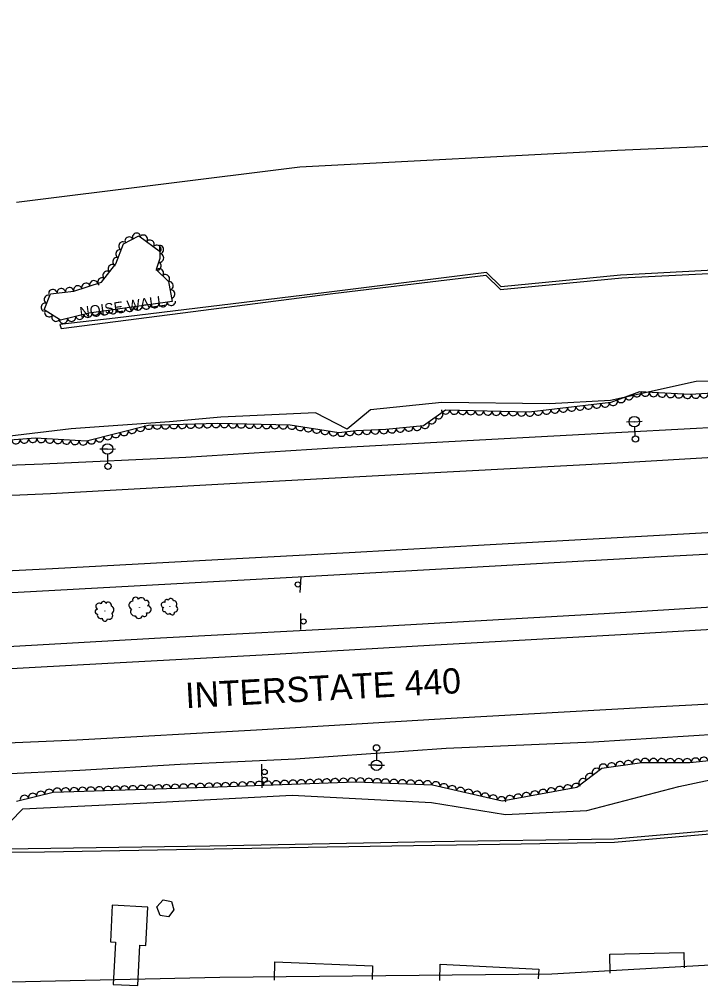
# Model space of a CAD drawing. Extents: x 1722896 to 1754269, y 648279 to 666297.
# Drawn here: x 1733617.5 to 1733941.2, y 649730.4 to 650189.6 of the extents above; entities that cross this region are included whole.
import ezdxf

# ---------------------------------------------------------------- set-up
doc = ezdxf.new("R2010")
doc.units = 0
for name, color, linetype in [('DESIGN - CENTERLINE - Proposed Text', 7, 'Continuous'), ('DESIGN - PUBLIC HEARING - Shapes', 7, 'Continuous'), ('DESIGN - SCRATCH - User 1', 7, 'Continuous'), ('DESIGN - SHEET - Linework', 7, 'Continuous'), ('SURVEY - CENTERLINE - Preliminary', 7, 'Continuous'), ('SURVEY - CENTERLINE - Preliminary Text', 7, 'Continuous'), ('SURVEY - DTM - Breaklines', 7, 'Continuous'), ('SURVEY - VEGETATION - Features with Text', 7, 'Continuous')]:
    doc.layers.add(name, color=color, linetype=linetype)

msp = doc.modelspace()

# ---------------------------------------------------------------- linework, layer by layer
at = {"layer": 'DESIGN - CENTERLINE - Proposed Text'}
msp.add_lwpolyline([(1733673.76, 649730.36), (1733674.76, 649749.67), (1733677.68, 649749.52), (1733678.63, 649767.71), (1733661.7, 649768.59), (1733660.79, 649751.22), (1733663.19, 649751.09), (1733662.14, 649730.96)], close=True, dxfattribs=at)
for points in [[(1733682.8, 649767.89), (1733685.82, 649771.18), (1733689.84, 649770.29), (1733690.99, 649766.47), (1733688.32, 649763.02), (1733684.36, 649763.72), (1733682.8, 649767.89)], [(1733898.26, 649736.31), (1733898.03, 649745.32), (1733933.22, 649746.08), (1733933.37, 649738.82)], [(1733738.76, 649732.94), (1733738.92, 649741.62), (1733785.26, 649739.83), (1733785.09, 649733.33)], [(1733817.23, 649732.75), (1733817.51, 649740.57), (1733864.32, 649738.23), (1733864.04, 649733.68)]]:
    msp.add_lwpolyline(points, dxfattribs=at)
at = {"layer": 'DESIGN - PUBLIC HEARING - Shapes'}
for p, q in [((1733751.28, 649924.71), (1733750.77, 649917.23)), ((1733751.25, 649899.69), (1733751.33, 649907.19)), ((1733732.84, 649824.36), (1733732.8, 649835.56))]:
    msp.add_line(p, q, dxfattribs=at)
for centre in [(1733749.8, 649921.03), (1733752.51, 649903.45), (1733734.04, 649831.93), (1733734.05, 649828.18)]:
    msp.add_circle(centre, 1.25, dxfattribs=at)
at = {"layer": 'DESIGN - SCRATCH - User 1'}
for points in [[(1734277.88, 650129.54), (1734196.4, 650084.53), (1734044.14, 650076.99), (1733947.26, 650070.45), (1733903.14, 650067.97), (1733846.39, 650062.48), (1733839.47, 650069.29), (1733763.37, 650059.77), (1733662.99, 650047.61), (1733636.81, 650044.61), (1733637.38, 650042.71)], [(1733637.38, 650042.71), (1733766.46, 650059.24), (1733839.18, 650067.97), (1733846.13, 650061.15), (1733903.71, 650066.74), (1733983.22, 650070.63), (1734045.19, 650075.66), (1734196.9, 650082.96), (1734278.65, 650128.23)], [(1733446.93, 649792.2), (1733629.48, 649793.9), (1733763.75, 649796.35), (1733855.98, 649797.74), (1733900.19, 649798.55), (1733990.9, 649806.46), (1733998.98, 649807.34), (1733998.66, 649808.57), (1733900.08, 649799.99), (1733813.41, 649798.68), (1733708.07, 649796.67), (1733567.5, 649794.67)]]:
    msp.add_lwpolyline(points, dxfattribs=at)
at = {"layer": 'SURVEY - CENTERLINE - Preliminary'}
for points in [[(1733616.24, 650102.67), (1733750.82, 650119.57), (1733901.63, 650127.49), (1734004.1, 650131.83), (1734099.84, 650139.55), (1734077.61, 650095.37), (1734095.06, 650089.3), (1734108.26, 650094.81), (1734157.6, 650100.39), (1734173.27, 650123.92), (1734225.18, 650129.07), (1734212.49, 650161.95), (1734265.48, 650189.59), (1734286.97, 650099.14), (1734295.33, 650040.48)], [(1733961.95, 650018.16), (1733939.12, 650017.44), (1733898.33, 650008.43), (1733869.43, 650006.86), (1733818.3, 650007.47), (1733784.36, 650004.03), (1733773.34, 649994.89), (1733758.16, 650002.53), (1733713.18, 650000.52), (1733688.82, 649998.34), (1733642.17, 649995.02), (1733611.69, 649991.41)], [(1733607.23, 649802.24), (1733619.14, 649814.38), (1733681.37, 649817.4), (1733747.21, 649820.84), (1733813.29, 649817.46), (1733848.43, 649811.76), (1733887.09, 649813.53), (1733930.81, 649824.98), (1733961.4, 649831.52), (1734013.83, 649832.9), (1734068.15, 649835.67), (1734112.04, 649835.38), (1734150.25, 649843.32), (1734187.09, 649837.06), (1734246.01, 649845.16), (1734296.38, 649846.42)], [(1734348.77, 649765.16), (1734260.31, 649761.33), (1734155.46, 649755.52), (1734115.26, 649752.36), (1734108.91, 649775.12), (1734057.91, 649763.6), (1734057.16, 649747.42), (1733962.43, 649741), (1733870.56, 649735.75), (1733712.81, 649734.17), (1733563.48, 649730.91)]]:
    msp.add_lwpolyline(points, dxfattribs=at)
at = {"layer": 'SURVEY - CENTERLINE - Preliminary Text'}
for points in [[(1734301.81, 649956.07), (1734220.48, 649950.88), (1734131.61, 649945.81), (1734021.54, 649939.36), (1733919.47, 649934.02), (1733832.29, 649929.05), (1733727.11, 649923.18), (1733616.99, 649917.25), (1733531.68, 649913.99), (1733464.56, 649912.26), (1733406.75, 649912.72), (1733342.81, 649914.54), (1733274.96, 649919.59), (1733238.81, 649922.74), (1733185.09, 649929.55), (1733133.9, 649938.69), (1733073.43, 649951.76), (1733022.34, 649964.08), (1732970.97, 649979.26), (1732924.79, 649995.09), (1732879.46, 650012.26), (1732856.98, 650021.29), (1732850.17, 650024.36)], [(1733582.55, 649976.61), (1733628.65, 649978.32), (1733696.6, 649981.58), (1733766.42, 649985.88), (1733836.15, 649989.7), (1733906.78, 649993.59), (1734001.18, 649998.6), (1734077.19, 650003.19), (1734147.49, 650007.34), (1734227.94, 650012.49), (1734291.44, 650015.33)], [(1734306.6, 649930.59), (1734223.76, 649925.97), (1734108.71, 649919.44), (1734005.23, 649913.81), (1733895.38, 649907.1), (1733786.65, 649900.93), (1733684.61, 649895.58), (1733609.37, 649891.26), (1733530.4, 649888.22), (1733442.22, 649887.03), (1733342.17, 649889.65), (1733241.37, 649897), (1733146.01, 649910.52), (1733060.2, 649928.54), (1732976.3, 649951.63), (1732924.93, 649968.37), (1732878.63, 649985.6), (1732846.43, 649998.22), (1732835.13, 650003.3)], [(1734293.02, 650001.21), (1734188.32, 649995.12), (1734098.24, 649990.06), (1734006.21, 649984.89), (1733901.55, 649978.7), (1733802.93, 649973.42), (1733717.54, 649968.78), (1733632.4, 649964.05), (1733569.97, 649961.42)], [(1733592, 649926.51), (1733633.36, 649928.65), (1733711.88, 649932.96), (1733774.27, 649936.26), (1733841.26, 649939.94), (1733918.74, 649944.31), (1733961.58, 649946.66), (1734022.3, 649950.14), (1734086.65, 649953.74), (1734150.61, 649957.3), (1734211.64, 649961.07), (1734298.74, 649966.45)], [(1734316.03, 649884.62), (1734227.04, 649879.8), (1734116.98, 649873.99), (1734008.92, 649867.44), (1733915.96, 649862.48), (1733822.6, 649857.33), (1733730.22, 649851.85), (1733644.88, 649847.07), (1733564.26, 649843.52), (1733479.91, 649841.18), (1733381.77, 649842.06), (1733305.26, 649846.16), (1733233.28, 649851.95), (1733189.33, 649857.53), (1733142.07, 649864.89), (1733082.71, 649876.45), (1733033.05, 649888.27), (1732982.37, 649901.96), (1732935.11, 649916.49), (1732876.61, 649937.35), (1732823.05, 649958.66), (1732808.59, 649965.1)], [(1733584.68, 649879.55), (1733659.52, 649883.6), (1733738.79, 649887.91), (1733815.08, 649892.26), (1733909.01, 649897.53), (1733997.98, 649902.73), (1734119.95, 649909.44), (1734209.32, 649914.93), (1734308.59, 649920.32)], [(1733606.32, 649830.82), (1733646.3, 649832.85), (1733694, 649835.59), (1733748.79, 649838.16), (1733820.25, 649843.15), (1733890.32, 649846.28), (1733950.49, 649850.05), (1734021.45, 649854.25), (1734081.23, 649857.37), (1734167.46, 649862.21), (1734240.08, 649866.06), (1734319.03, 649870.8)]]:
    msp.add_lwpolyline(points, dxfattribs=at)
at = {"layer": 'SURVEY - DTM - Breaklines'}
for p, q in [((1733909.69, 649998.38), (1733905.95, 649998.13)), ((1733909.69, 649998.38), (1733913.43, 649998.63)), ((1733910.13, 649991.64), (1733909.85, 649995.89)), ((1733659.45, 649985.38), (1733655.7, 649985.3)), ((1733659.45, 649985.38), (1733663.2, 649985.46)), ((1733659.59, 649978.63), (1733659.5, 649982.88)), ((1733787.23, 649841.85), (1733787.21, 649837.6)), ((1733787.2, 649835.1), (1733783.45, 649835.11)), ((1733787.2, 649835.1), (1733790.95, 649835.08))]:
    msp.add_line(p, q, dxfattribs=at)
for centre, radius in [((1733909.69, 649998.38), 2.5), ((1733910.23, 649990.15), 1.5), ((1733659.45, 649985.38), 2.5), ((1733659.62, 649977.13), 1.5), ((1733787.23, 649843.35), 1.5), ((1733787.2, 649835.1), 2.5)]:
    msp.add_circle(centre, radius, dxfattribs=at)
at = {"layer": 'SURVEY - VEGETATION - Features with Text'}
for points in [[(1733684.17, 650082.17), (1733684.23, 650075.94), (1733682.47, 650070.75), (1733688.38, 650065.02), (1733690.11, 650055.51), (1733650.65, 650049.93), (1733637.06, 650046.62), (1733629.28, 650051.56), (1733632.38, 650059.2), (1733643.42, 650060.48), (1733656.53, 650064.66), (1733663.37, 650073.37), (1733667.05, 650082.86), (1733674.37, 650086.77), (1733684.67, 650079.06)], [(1733960.62, 650012.66), (1733936.2, 650011.24), (1733912.09, 650012.5), (1733898.57, 650007.48), (1733859.72, 650002.87), (1733819.9, 650003.9), (1733809.49, 649996.42), (1733791.6, 649994.6), (1733777.54, 649994.03), (1733769.25, 649993.15), (1733746.16, 649996.78), (1733711.9, 649997.48), (1733678.84, 649996.63), (1733649.37, 649989.07), (1733625.2, 649990.47), (1733602.68, 649988.77)], [(1733616.2, 649818), (1733633.54, 649822.28), (1733711.78, 649824.83), (1733777.42, 649827.27), (1733813.76, 649825.73), (1733846.88, 649818.15), (1733882.32, 649824.68), (1733894.27, 649833.72), (1733913.31, 649836.45), (1733936.05, 649836.38), (1733954.29, 649838.31)]]:
    msp.add_lwpolyline(points, dxfattribs=at)
for centre, radius in [((1733658.14, 649908.46), 0.054), ((1733674.61, 649909.98), 0.06), ((1733689.05, 649910.48), 0.0454)]:
    msp.add_circle(centre, radius, dxfattribs=at)
for centre, radius, start, end in [((1733655.41, 649910.61), 1.55, 47.8054, 241.2251), ((1733657.5, 649911.88), 1.06, 7.7847, 186.5303), ((1733659.78, 649911.08), 1.55, 345.6685, 142.4574), ((1733671.49, 649911.15), 1.95, 92.3817, 248.2202), ((1733672.78, 649913.53), 1.44, 22.6346, 197.6349), ((1733675.51, 649912.88), 1.85, 12.4757, 139.3214), ((1733677.86, 649912.09), 1.31, 297.1887, 114.5078), ((1733678.4, 649909.21), 1.72, 254.57, 87.9897), ((1733686.25, 649911.31), 1.3, 69.5697, 262.9894), ((1733687.49, 649912.95), 0.892, 29.5491, 208.2947), ((1733689.52, 649913.03), 1.3, 7.4329, 164.2218), ((1733690.91, 649911.73), 1.48, 316.4856, 94.0099), ((1733654.67, 649908.08), 1.18, 90.424, 267.7432), ((1733656.24, 649906.5), 1.67, 165.7111, 292.5567), ((1733660.17, 649906.26), 1.75, 245.6171, 41.4556), ((1733660.74, 649909.02), 1.76, 294.7213, 72.2455), ((1733672.3, 649908.12), 1.96, 141.4859, 279.0101), ((1733674.29, 649906.56), 1.72, 192.4332, 349.2221), ((1733676.95, 649906.9), 1.18, 214.5493, 33.295), ((1733686.47, 649909.1), 0.987, 112.1884, 289.5076), ((1733688.19, 649908.36), 1.4, 187.4755, 314.3211), ((1733690.2, 649907.68), 1.09, 197.6344, 12.6347), ((1733691.32, 649909.39), 1.47, 267.3815, 63.22), ((1733658.17, 649904.87), 1.29, 175.87, 350.8703)]:
    msp.add_arc(centre, radius, start, end, dxfattribs=at)
for centre, major_axis in [((1733669.66, 650084.25), (1.76, 0.94)), ((1733673.18, 650086.13), (1.76, 0.94)), ((1733676.5, 650085.18), (1.6, -1.2)), ((1733666.67, 650081.89), (0.72, 1.86)), ((1733679.7, 650082.78), (1.6, -1.2)), ((1733682.9, 650080.38), (1.6, -1.2)), ((1733684.19, 650080.17), (0.02, -2)), ((1733663.78, 650074.43), (0.72, 1.86)), ((1733665.22, 650078.16), (0.72, 1.86)), ((1733684.22, 650076.17), (0.02, -2)), ((1733661.6, 650071.11), (1.23, 1.57)), ((1733683.02, 650072.36), (-0.64, -1.89)), ((1733656.66, 650064.82), (1.23, 1.57)), ((1733659.13, 650067.97), (1.23, 1.57)), ((1733684.12, 650069.15), (1.44, -1.39)), ((1733686.99, 650066.37), (1.44, -1.39)), ((1733645.29, 650061.08), (1.91, 0.61)), ((1733649.11, 650062.29), (1.91, 0.61)), ((1733652.92, 650063.51), (1.91, 0.61)), ((1733688.75, 650062.99), (0.36, -1.97)), ((1733631.28, 650056.5), (0.75, 1.85)), ((1733633.45, 650059.33), (1.99, 0.23)), ((1733637.43, 650059.79), (1.99, 0.23)), ((1733641.4, 650060.25), (1.99, 0.23)), ((1733689.47, 650059.06), (0.36, -1.97)), ((1733629.78, 650052.79), (0.75, 1.85)), ((1733673.88, 650053.21), (-1.98, -0.28)), ((1733677.84, 650053.77), (-1.98, -0.28)), ((1733681.8, 650054.33), (-1.98, -0.28)), ((1733685.76, 650054.89), (-1.98, -0.28)), ((1733689.73, 650055.45), (-1.98, -0.28)), ((1733631.53, 650050.13), (-1.69, 1.07)), ((1733634.91, 650047.98), (-1.69, 1.07)), ((1733646.24, 650048.85), (-1.94, -0.47)), ((1733650.13, 650049.8), (-1.94, -0.47)), ((1733654.08, 650050.41), (-1.98, -0.28)), ((1733658.04, 650050.97), (-1.98, -0.28)), ((1733662, 650051.53), (-1.98, -0.28)), ((1733665.96, 650052.09), (-1.98, -0.28)), ((1733669.92, 650052.65), (-1.98, -0.28)), ((1733638.47, 650046.96), (-1.94, -0.47)), ((1733642.36, 650047.91), (-1.94, -0.47)), ((1733910.97, 650012.08), (-1.87, -0.7)), ((1733914.89, 650012.35), (-2, 0.1)), ((1733918.89, 650012.14), (-2, 0.1)), ((1733922.88, 650011.93), (-2, 0.1)), ((1733926.88, 650011.73), (-2, 0.1)), ((1733895.82, 650007.15), (-1.99, -0.24)), ((1733899.72, 650007.91), (-1.87, -0.7)), ((1733903.47, 650009.3), (-1.87, -0.7)), ((1733907.22, 650010.69), (-1.87, -0.7)), ((1733930.87, 650011.52), (-2, 0.1)), ((1733934.87, 650011.31), (-2, 0.1)), ((1733938.86, 650011.4), (-2, -0.12)), ((1733942.85, 650011.63), (-2, -0.12)), ((1733816.8, 650001.68), (-1.62, -1.17)), ((1733820.09, 650003.9), (-2, 0.05)), ((1733824.08, 650003.8), (-2, 0.05)), ((1733828.08, 650003.69), (-2, 0.05)), ((1733832.08, 650003.59), (-2, 0.05)), ((1733836.08, 650003.48), (-2, 0.05)), ((1733840.08, 650003.38), (-2, 0.05)), ((1733844.08, 650003.27), (-2, 0.05)), ((1733848.08, 650003.17), (-2, 0.05)), ((1733852.08, 650003.07), (-2, 0.05)), ((1733856.07, 650002.96), (-2, 0.05)), ((1733860.07, 650002.91), (-1.99, -0.24)), ((1733864.04, 650003.38), (-1.99, -0.24)), ((1733868.01, 650003.85), (-1.99, -0.24)), ((1733871.99, 650004.32), (-1.99, -0.24)), ((1733875.96, 650004.8), (-1.99, -0.24)), ((1733879.93, 650005.27), (-1.99, -0.24)), ((1733883.9, 650005.74), (-1.99, -0.24)), ((1733887.87, 650006.21), (-1.99, -0.24)), ((1733891.85, 650006.68), (-1.99, -0.24)), ((1733810.31, 649997.01), (-1.62, -1.17)), ((1733813.56, 649999.34), (-1.62, -1.17)), ((1733667.32, 649993.68), (-1.94, -0.5)), ((1733671.2, 649994.67), (-1.94, -0.5)), ((1733675.07, 649995.67), (-1.94, -0.5)), ((1733678.95, 649996.64), (-2, -0.05)), ((1733682.95, 649996.74), (-2, -0.05)), ((1733686.95, 649996.84), (-2, -0.05)), ((1733690.94, 649996.95), (-2, -0.05)), ((1733694.94, 649997.05), (-2, -0.05)), ((1733698.94, 649997.15), (-2, -0.05)), ((1733702.94, 649997.25), (-2, -0.05)), ((1733706.94, 649997.36), (-2, -0.05)), ((1733710.94, 649997.46), (-2, -0.05)), ((1733714.94, 649997.42), (-2, 0.04)), ((1733718.94, 649997.34), (-2, 0.04)), ((1733722.94, 649997.26), (-2, 0.04)), ((1733726.93, 649997.17), (-2, 0.04)), ((1733730.93, 649997.09), (-2, 0.04)), ((1733734.93, 649997.01), (-2, 0.04)), ((1733738.93, 649996.92), (-2, 0.04)), ((1733742.93, 649996.84), (-2, 0.04)), ((1733746.92, 649996.66), (-1.98, 0.31)), ((1733750.87, 649996.03), (-1.98, 0.31)), ((1733754.82, 649995.41), (-1.98, 0.31)), ((1733758.78, 649994.79), (-1.98, 0.31)), ((1733762.73, 649994.17), (-1.98, 0.31)), ((1733766.68, 649993.55), (-1.98, 0.31)), ((1733770.64, 649993.3), (-1.99, -0.21)), ((1733774.62, 649993.72), (-1.99, -0.21)), ((1733778.6, 649994.07), (-2, -0.08)), ((1733782.6, 649994.23), (-2, -0.08)), ((1733786.59, 649994.4), (-2, -0.08)), ((1733790.59, 649994.56), (-2, -0.08)), ((1733794.57, 649994.9), (-1.99, -0.2)), ((1733798.55, 649995.31), (-1.99, -0.2)), ((1733802.53, 649995.71), (-1.99, -0.2)), ((1733806.51, 649996.12), (-1.99, -0.2)), ((1733615.97, 649989.77), (-1.99, -0.15)), ((1733619.96, 649990.08), (-1.99, -0.15)), ((1733623.95, 649990.38), (-1.99, -0.15)), ((1733627.94, 649990.31), (-2, 0.12)), ((1733631.93, 649990.08), (-2, 0.12)), ((1733635.93, 649989.85), (-2, 0.12)), ((1733639.92, 649989.62), (-2, 0.12)), ((1733643.91, 649989.39), (-2, 0.12)), ((1733647.91, 649989.15), (-2, 0.12)), ((1733651.83, 649989.7), (-1.94, -0.5)), ((1733655.7, 649990.69), (-1.94, -0.5)), ((1733659.57, 649991.69), (-1.94, -0.5)), ((1733663.45, 649992.68), (-1.94, -0.5)), ((1733906.83, 649835.53), (1.98, 0.28)), ((1733910.79, 649836.09), (1.98, 0.28)), ((1733914.76, 649836.45), (2, -0.01)), ((1733918.76, 649836.44), (2, -0.01)), ((1733922.76, 649836.42), (2, -0.01)), ((1733926.76, 649836.41), (2, -0.01)), ((1733930.76, 649836.4), (2, -0.01)), ((1733934.76, 649836.39), (2, -0.01)), ((1733938.75, 649836.67), (1.99, 0.21)), ((1733942.73, 649837.09), (1.99, 0.21)), ((1733891.63, 649831.73), (1.6, 1.21)), ((1733894.95, 649833.82), (1.98, 0.28)), ((1733898.91, 649834.39), (1.98, 0.28)), ((1733902.87, 649834.96), (1.98, 0.28)), ((1733751.5, 649826.31), (2, 0.07)), ((1733755.5, 649826.45), (2, 0.07)), ((1733759.49, 649826.6), (2, 0.07)), ((1733763.49, 649826.75), (2, 0.07)), ((1733767.49, 649826.9), (2, 0.07)), ((1733771.49, 649827.05), (2, 0.07)), ((1733775.48, 649827.19), (2, 0.07)), ((1733779.48, 649827.18), (2, -0.08)), ((1733783.48, 649827.01), (2, -0.08)), ((1733787.47, 649826.84), (2, -0.08)), ((1733791.47, 649826.67), (2, -0.08)), ((1733795.47, 649826.5), (2, -0.08)), ((1733799.46, 649826.33), (2, -0.08)), ((1733885.25, 649826.9), (1.6, 1.21)), ((1733888.44, 649829.32), (1.6, 1.21)), ((1733631.63, 649821.81), (1.94, 0.48)), ((1733635.57, 649822.34), (2, 0.07)), ((1733639.56, 649822.47), (2, 0.07)), ((1733643.56, 649822.61), (2, 0.07)), ((1733647.56, 649822.74), (2, 0.07)), ((1733651.56, 649822.87), (2, 0.07)), ((1733655.56, 649823), (2, 0.07)), ((1733659.55, 649823.13), (2, 0.07)), ((1733663.55, 649823.26), (2, 0.07)), ((1733667.55, 649823.39), (2, 0.07)), ((1733671.55, 649823.52), (2, 0.07)), ((1733675.55, 649823.65), (2, 0.07)), ((1733679.54, 649823.78), (2, 0.07)), ((1733683.54, 649823.91), (2, 0.07)), ((1733687.54, 649824.04), (2, 0.07)), ((1733691.54, 649824.17), (2, 0.07)), ((1733695.53, 649824.3), (2, 0.07)), ((1733699.53, 649824.43), (2, 0.07)), ((1733703.53, 649824.57), (2, 0.07)), ((1733707.53, 649824.7), (2, 0.07)), ((1733711.53, 649824.83), (2, 0.07)), ((1733715.52, 649824.97), (2, 0.07)), ((1733719.52, 649825.12), (2, 0.07)), ((1733723.52, 649825.27), (2, 0.07)), ((1733727.52, 649825.42), (2, 0.07)), ((1733731.51, 649825.57), (2, 0.07)), ((1733735.51, 649825.71), (2, 0.07)), ((1733739.51, 649825.86), (2, 0.07)), ((1733743.5, 649826.01), (2, 0.07)), ((1733747.5, 649826.16), (2, 0.07)), ((1733803.46, 649826.16), (2, -0.08)), ((1733807.45, 649825.99), (2, -0.08)), ((1733811.45, 649825.83), (2, -0.08)), ((1733815.41, 649825.35), (1.95, -0.45)), ((1733819.31, 649824.46), (1.95, -0.45)), ((1733823.2, 649823.57), (1.95, -0.45)), ((1733827.1, 649822.67), (1.95, -0.45)), ((1733831, 649821.78), (1.95, -0.45)), ((1733866.26, 649821.72), (1.97, 0.36)), ((1733870.2, 649822.45), (1.97, 0.36)), ((1733874.13, 649823.17), (1.97, 0.36)), ((1733878.07, 649823.9), (1.97, 0.36)), ((1733882, 649824.63), (1.97, 0.36)), ((1733619.97, 649818.93), (1.94, 0.48)), ((1733623.86, 649819.89), (1.94, 0.48)), ((1733627.74, 649820.85), (1.94, 0.48)), ((1733834.9, 649820.89), (1.95, -0.45)), ((1733838.8, 649820), (1.95, -0.45)), ((1733842.7, 649819.1), (1.95, -0.45)), ((1733846.6, 649818.21), (1.95, -0.45)), ((1733850.53, 649818.82), (1.97, 0.36)), ((1733854.46, 649819.55), (1.97, 0.36)), ((1733858.4, 649820.27), (1.97, 0.36)), ((1733862.33, 649821), (1.97, 0.36))]:
    msp.add_ellipse(centre, major_axis=major_axis, ratio=0.940188, start_param=0, end_param=3.141593, dxfattribs=at)

# ---------------------------------------------------------------- texts
at = {"layer": 'DESIGN - SCRATCH - User 1'}
msp.add_text('NOISE WALL', height=5, rotation=7.9812, dxfattribs=at).set_placement((1733646.54, 650047.79))
at = {"layer": 'DESIGN - SHEET - Linework'}
msp.add_text('INTERSTATE 440', height=12, rotation=3.1589, dxfattribs=at).set_placement((1733696.72, 649862.21))

doc.saveas('drawing.dxf')
